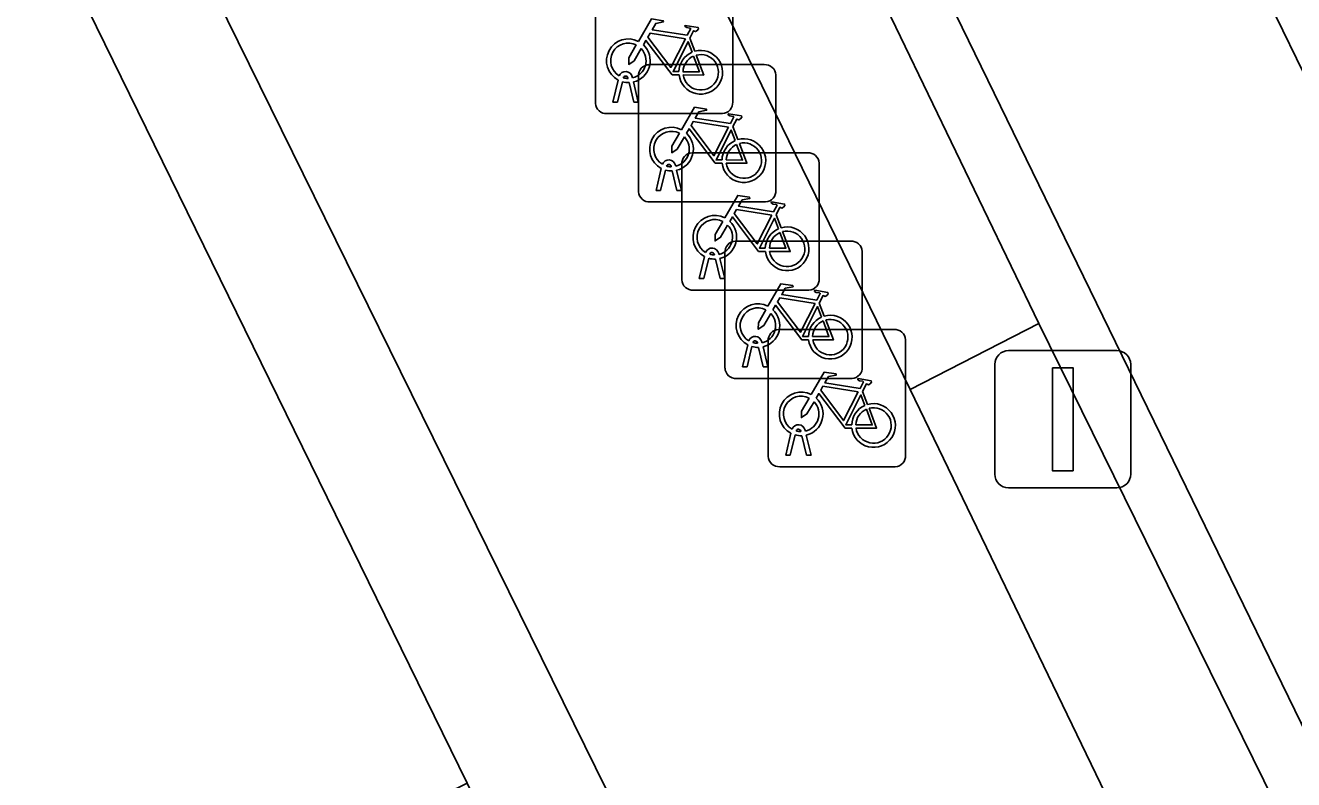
# Model space of a CAD drawing. Extents: x 160455 to 162082, y 388339 to 389736.
# Drawn here: x 160956.5 to 160965.73, y 388856.35 to 388861.85 of the extents above; entities that cross this region are included whole.
import ezdxf

# ---------------------------------------------------------------- set-up
doc = ezdxf.new("R2010")
doc.units = 0
for name, color, linetype in [('IMGEO_Fietsenrek', 7, 'Continuous'), ('IMGEO_Fietspad_gesloten', 7, 'Continuous'), ('IMGEO_Lichtmast', 7, 'Continuous'), ('IMGEO_Pand', 7, 'Continuous'), ('IMGEO_Verkeerseiland_open', 7, 'Continuous'), ('IMGEO_Voetpad_open', 7, 'Continuous')]:
    doc.layers.add(name, color=color, linetype=linetype)

msp = doc.modelspace()

# ---------------------------------------------------------------- linework, layer by layer
at = {"layer": 'IMGEO_Fietsenrek'}
for p, q in [((160960.6485, 388861.2779), (160960.6485, 388862.1188)), ((160960.6485, 388862.1188), (160960.6485, 388861.2779)), ((160961.6475, 388862.1281), (160961.6475, 388861.2872)), ((160961.6475, 388861.2872), (160961.6475, 388862.1281)), ((160961.3352, 388861.7522), (160961.3715, 388861.657)), ((160961.0369, 388861.5595), (160961.8778, 388861.5595)), ((160961.8778, 388861.5595), (160961.0369, 388861.5595)), ((160960.8859, 388861.4589), (160960.8849, 388861.4632)), ((160960.9166, 388861.4704), (160960.9184, 388861.4625)), ((160960.9625, 388860.6349), (160960.9625, 388861.4758)), ((160960.9625, 388861.4758), (160960.9625, 388860.6349)), ((160961.9615, 388861.4851), (160961.9615, 388860.6442)), ((160961.9615, 388860.6442), (160961.9615, 388861.4851)), ((160960.7755, 388861.2873), (160960.8138, 388861.4473)), ((160960.8442, 388861.4351), (160960.8089, 388861.2873)), ((160960.927, 388861.2873), (160960.8931, 388861.429)), ((160960.9254, 388861.4333), (160960.9604, 388861.2873)), ((160960.8089, 388861.2873), (160960.7755, 388861.2873)), ((160960.9604, 388861.2873), (160960.927, 388861.2873)), ((160961.5731, 388861.2035), (160960.7322, 388861.2035)), ((160960.7322, 388861.2035), (160961.5731, 388861.2035)), ((160961.6492, 388861.1092), (160961.6855, 388861.014)), ((160961.3519, 388860.9175), (160962.1928, 388860.9175)), ((160962.1928, 388860.9175), (160961.3519, 388860.9175)), ((160961.0895, 388860.6443), (160961.1278, 388860.8043)), ((160961.1999, 388860.8159), (160961.1989, 388860.8202)), ((160961.2306, 388860.8274), (160961.2324, 388860.8195)), ((160961.2775, 388859.9929), (160961.2775, 388860.8338)), ((160961.2775, 388860.8338), (160961.2775, 388859.9929)), ((160962.2765, 388860.8431), (160962.2765, 388860.0022)), ((160962.2765, 388860.0022), (160962.2765, 388860.8431)), ((160961.1582, 388860.7921), (160961.1229, 388860.6443)), ((160961.241, 388860.6443), (160961.2071, 388860.786)), ((160961.2394, 388860.7903), (160961.2744, 388860.6443)), ((160961.1229, 388860.6443), (160961.0895, 388860.6443)), ((160961.2744, 388860.6443), (160961.241, 388860.6443)), ((160961.8871, 388860.5605), (160961.0462, 388860.5605)), ((160961.0462, 388860.5605), (160961.8871, 388860.5605)), ((160961.9642, 388860.4672), (160962.0005, 388860.372)), ((160961.6659, 388860.2745), (160962.5068, 388860.2745)), ((160962.5068, 388860.2745), (160961.6659, 388860.2745)), ((160961.4045, 388860.0023), (160961.4428, 388860.1623)), ((160961.5149, 388860.1739), (160961.5139, 388860.1782)), ((160961.5456, 388860.1854), (160961.5474, 388860.1775)), ((160961.5915, 388859.3499), (160961.5915, 388860.1908)), ((160961.5915, 388860.1908), (160961.5915, 388859.3499)), ((160962.5905, 388860.2001), (160962.5905, 388859.3592)), ((160962.5905, 388859.3592), (160962.5905, 388860.2001)), ((160961.4732, 388860.1501), (160961.4379, 388860.0023)), ((160961.556, 388860.0023), (160961.5221, 388860.144)), ((160961.5544, 388860.1483), (160961.5894, 388860.0023)), ((160961.4379, 388860.0023), (160961.4045, 388860.0023)), ((160961.5894, 388860.0023), (160961.556, 388860.0023)), ((160962.2021, 388859.9185), (160961.3612, 388859.9185)), ((160961.3612, 388859.9185), (160962.2021, 388859.9185)), ((160962.2782, 388859.8242), (160962.3145, 388859.729)), ((160961.9809, 388859.6315), (160962.8218, 388859.6315)), ((160962.8218, 388859.6315), (160961.9809, 388859.6315)), ((160961.7185, 388859.3593), (160961.7568, 388859.5193)), ((160961.8289, 388859.5309), (160961.8279, 388859.5352)), ((160961.8596, 388859.5424), (160961.8614, 388859.5345)), ((160961.9065, 388858.7069), (160961.9065, 388859.5478)), ((160961.9065, 388859.5478), (160961.9065, 388858.7069)), ((160962.9055, 388859.5571), (160962.9055, 388858.7162)), ((160962.9055, 388858.7162), (160962.9055, 388859.5571)), ((160961.7872, 388859.5071), (160961.7519, 388859.3593)), ((160961.87, 388859.3593), (160961.8361, 388859.501)), ((160961.8684, 388859.5053), (160961.9034, 388859.3593)), ((160961.7519, 388859.3593), (160961.7185, 388859.3593)), ((160961.9034, 388859.3593), (160961.87, 388859.3593)), ((160962.5161, 388859.2755), (160961.6752, 388859.2755)), ((160961.6752, 388859.2755), (160962.5161, 388859.2755)), ((160962.5932, 388859.1812), (160962.6295, 388859.086)), ((160962.0335, 388858.7163), (160962.0718, 388858.8763)), ((160962.1022, 388858.8641), (160962.0669, 388858.7163)), ((160962.1439, 388858.8879), (160962.1429, 388858.8922)), ((160962.1746, 388858.8994), (160962.1764, 388858.8915)), ((160962.185, 388858.7163), (160962.1511, 388858.858)), ((160962.1834, 388858.8623), (160962.2184, 388858.7163)), ((160962.0669, 388858.7163), (160962.0335, 388858.7163)), ((160962.2184, 388858.7163), (160962.185, 388858.7163)), ((160962.8311, 388858.6325), (160961.9902, 388858.6325)), ((160961.9902, 388858.6325), (160962.8311, 388858.6325))]:
    msp.add_line(p, q, dxfattribs=at)
for points in [[(160960.9611, 388861.7292), (160961.0558, 388861.8927), (160961.142, 388861.8789), (160961.1437, 388861.8702), (160961.0876, 388861.8593), (160961.0614, 388861.814), (160961.3166, 388861.7732)], [(160961.3166, 388861.7732), (160961.3416, 388861.822), (160961.3365, 388861.826), (160961.3133, 388861.8297), (160961.3006, 388861.8372), (160961.2996, 388861.8403), (160961.3018, 388861.8449), (160961.3966, 388861.8298), (160961.3989, 388861.8195), (160961.3895, 388861.8071), (160961.3771, 388861.8007), (160961.3626, 388861.8069), (160961.3352, 388861.7522)], [(160961.2568, 388861.4845), (160961.2071, 388861.4846), (160961.0164, 388861.7363), (160960.9974, 388861.7035)], [(160961.3037, 388861.748), (160961.0469, 388861.789), (160961.0302, 388861.7602), (160961.1972, 388861.5399), (160961.3037, 388861.748)], [(160961.3517, 388861.65), (160961.3224, 388861.7268), (160961.213, 388861.5087), (160961.2557, 388861.5086)], [(160960.9818, 388861.6767), (160960.9302, 388861.5875), (160960.8903, 388861.5615), (160960.8915, 388861.609), (160960.946, 388861.7032)], [(160961.2857, 388861.5085), (160961.4056, 388861.5083), (160961.3624, 388861.6219)], [(160961.3822, 388861.6288), (160961.4372, 388861.4842), (160961.2871, 388861.4845)], [(160961.2751, 388861.0862), (160961.3698, 388861.2497), (160961.456, 388861.2359), (160961.4577, 388861.2272), (160961.4016, 388861.2163), (160961.3754, 388861.171), (160961.6306, 388861.1302)], [(160961.6306, 388861.1302), (160961.6556, 388861.179), (160961.6505, 388861.183), (160961.6273, 388861.1867), (160961.6146, 388861.1942), (160961.6136, 388861.1973), (160961.6158, 388861.2019), (160961.7106, 388861.1868), (160961.7129, 388861.1765), (160961.7035, 388861.1641), (160961.6911, 388861.1577), (160961.6766, 388861.1639), (160961.6492, 388861.1092)], [(160961.5708, 388860.8415), (160961.5211, 388860.8416), (160961.3304, 388861.0933), (160961.3114, 388861.0605)], [(160961.6177, 388861.105), (160961.3609, 388861.146), (160961.3442, 388861.1172), (160961.5112, 388860.8969), (160961.6177, 388861.105)], [(160961.6657, 388861.007), (160961.6364, 388861.0838), (160961.527, 388860.8657), (160961.5697, 388860.8656)], [(160961.2958, 388861.0337), (160961.2442, 388860.9445), (160961.2043, 388860.9185), (160961.2055, 388860.966), (160961.26, 388861.0602)], [(160961.5997, 388860.8655), (160961.7196, 388860.8653), (160961.6764, 388860.9789)], [(160961.6962, 388860.9858), (160961.7512, 388860.8412), (160961.6011, 388860.8415)], [(160961.5901, 388860.4442), (160961.6848, 388860.6077), (160961.771, 388860.5939), (160961.7727, 388860.5852), (160961.7166, 388860.5743), (160961.6904, 388860.529), (160961.9456, 388860.4882)], [(160961.9456, 388860.4882), (160961.9706, 388860.537), (160961.9655, 388860.541), (160961.9423, 388860.5447), (160961.9296, 388860.5522), (160961.9286, 388860.5553), (160961.9308, 388860.5599), (160962.0256, 388860.5448), (160962.0279, 388860.5345), (160962.0185, 388860.5221), (160962.0061, 388860.5157), (160961.9916, 388860.5219), (160961.9642, 388860.4672)], [(160961.8858, 388860.1995), (160961.8361, 388860.1996), (160961.6454, 388860.4513), (160961.6264, 388860.4185)], [(160961.9327, 388860.463), (160961.6759, 388860.504), (160961.6592, 388860.4752), (160961.8262, 388860.2549), (160961.9327, 388860.463)], [(160961.9807, 388860.365), (160961.9514, 388860.4418), (160961.842, 388860.2237), (160961.8847, 388860.2236)], [(160961.6108, 388860.3917), (160961.5592, 388860.3025), (160961.5193, 388860.2765), (160961.5205, 388860.324), (160961.575, 388860.4182)], [(160962.0112, 388860.3438), (160962.0662, 388860.1992), (160961.9161, 388860.1995)], [(160961.9147, 388860.2235), (160962.0346, 388860.2233), (160961.9914, 388860.3369)], [(160961.9041, 388859.8012), (160961.9988, 388859.9647), (160962.085, 388859.9509), (160962.0867, 388859.9422), (160962.0306, 388859.9313), (160962.0044, 388859.886), (160962.2596, 388859.8452)], [(160962.2596, 388859.8452), (160962.2846, 388859.894), (160962.2795, 388859.898), (160962.2563, 388859.9017), (160962.2436, 388859.9092), (160962.2426, 388859.9123), (160962.2448, 388859.9169), (160962.3396, 388859.9018), (160962.3419, 388859.8915), (160962.3325, 388859.8791), (160962.3201, 388859.8727), (160962.3056, 388859.8789), (160962.2782, 388859.8242)], [(160962.1998, 388859.5565), (160962.1501, 388859.5566), (160961.9594, 388859.8083), (160961.9404, 388859.7755)], [(160962.2467, 388859.82), (160961.9899, 388859.861), (160961.9732, 388859.8322), (160962.1402, 388859.6119), (160962.2467, 388859.82)], [(160962.2947, 388859.722), (160962.2654, 388859.7988), (160962.156, 388859.5807), (160962.1987, 388859.5806)], [(160961.9248, 388859.7487), (160961.8732, 388859.6595), (160961.8333, 388859.6335), (160961.8345, 388859.681), (160961.889, 388859.7752)], [(160962.3252, 388859.7008), (160962.3802, 388859.5562), (160962.2301, 388859.5565)], [(160962.2287, 388859.5805), (160962.3486, 388859.5803), (160962.3054, 388859.6939)], [(160962.2191, 388859.1582), (160962.3138, 388859.3217), (160962.4, 388859.3079), (160962.4017, 388859.2992), (160962.3456, 388859.2883), (160962.3194, 388859.243), (160962.5746, 388859.2022)], [(160962.5746, 388859.2022), (160962.5996, 388859.251), (160962.5945, 388859.255), (160962.5713, 388859.2587), (160962.5586, 388859.2662), (160962.5576, 388859.2693), (160962.5598, 388859.2739), (160962.6546, 388859.2588), (160962.6569, 388859.2485), (160962.6475, 388859.2361), (160962.6351, 388859.2297), (160962.6206, 388859.2359), (160962.5932, 388859.1812)], [(160962.5148, 388858.9135), (160962.4651, 388858.9136), (160962.2744, 388859.1653), (160962.2554, 388859.1325)], [(160962.5617, 388859.177), (160962.3049, 388859.218), (160962.2882, 388859.1892), (160962.4552, 388858.9689), (160962.5617, 388859.177)], [(160962.6097, 388859.079), (160962.5804, 388859.1558), (160962.471, 388858.9377), (160962.5137, 388858.9376)], [(160962.2398, 388859.1057), (160962.1882, 388859.0165), (160962.1483, 388858.9905), (160962.1495, 388859.038), (160962.204, 388859.1322)], [(160962.5437, 388858.9375), (160962.6636, 388858.9373), (160962.6204, 388859.0509)], [(160962.6402, 388859.0578), (160962.6952, 388858.9132), (160962.5451, 388858.9135)]]:
    msp.add_lwpolyline(points, dxfattribs=at)
for centre, radius, start, end in [((160960.8881, 388861.5879), 0.159, 62.67661, 242.13685), ((160960.8881, 388861.5879), 0.129, 63.31916, 238.90302), ((160960.8881, 388861.5879), 0.129, 283.60429, 43.43025), ((160960.8881, 388861.5879), 0.159, 283.5766, 46.60424), ((160961.4147, 388861.5039), 0.159, 113.3408, 178.32165), ((160961.4147, 388861.5039), 0.159, 187.0065, 105.77075), ((160961.4147, 388861.5039), 0.129, 188.67146, 104.58832), ((160961.0402, 388861.4816), 0.0779, 92.4484, 184.28452), ((160961.0402, 388861.4816), 0.0779, 92.4484, 184.28452), ((160961.4147, 388861.5039), 0.129, 113.92302, 177.95563), ((160961.8836, 388861.4818), 0.0779, 2.4484, 94.28452), ((160961.8836, 388861.4818), 0.0779, 2.4484, 94.28452), ((160960.8679, 388861.4593), 0.0499, 12.8025, 158.69338), ((160960.8679, 388861.4593), 0.0174, 12.8025, 163.45023), ((160960.8881, 388861.5879), 0.129, 253.41502, 269.02044), ((160960.8881, 388861.5879), 0.159, 253.99666, 271.78671), ((160960.7264, 388861.2812), 0.0779, 182.4484, 274.28452), ((160960.7264, 388861.2812), 0.0779, 182.4484, 274.28452), ((160961.5698, 388861.2814), 0.0779, 272.4484, 4.28452), ((160961.5698, 388861.2814), 0.0779, 272.4484, 4.28452), ((160961.2021, 388860.9449), 0.159, 62.67661, 242.13685), ((160961.2021, 388860.9449), 0.129, 63.31916, 238.90302), ((160961.2021, 388860.9449), 0.129, 283.60429, 43.43025), ((160961.2021, 388860.9449), 0.159, 283.5766, 46.60424), ((160961.7287, 388860.8609), 0.159, 113.3408, 178.32165), ((160961.7287, 388860.8609), 0.159, 187.0065, 105.77075), ((160961.7287, 388860.8609), 0.129, 188.67146, 104.58832), ((160961.3552, 388860.8396), 0.0779, 92.4484, 184.28452), ((160961.3552, 388860.8396), 0.0779, 92.4484, 184.28452), ((160961.7287, 388860.8609), 0.129, 113.92302, 177.95563), ((160962.1986, 388860.8398), 0.0779, 2.4484, 94.28452), ((160962.1986, 388860.8398), 0.0779, 2.4484, 94.28452), ((160961.1819, 388860.8163), 0.0499, 12.8025, 158.69338), ((160961.1819, 388860.8163), 0.0174, 12.8025, 163.45023), ((160961.2021, 388860.9449), 0.129, 253.41502, 269.02044), ((160961.2021, 388860.9449), 0.159, 253.99666, 271.78671), ((160961.0404, 388860.6382), 0.0779, 182.4484, 274.28452), ((160961.0404, 388860.6382), 0.0779, 182.4484, 274.28452), ((160961.8838, 388860.6384), 0.0779, 272.4484, 4.28452), ((160961.8838, 388860.6384), 0.0779, 272.4484, 4.28452), ((160961.5171, 388860.3029), 0.159, 62.67661, 242.13685), ((160961.5171, 388860.3029), 0.129, 63.31916, 238.90302), ((160961.5171, 388860.3029), 0.129, 283.60429, 43.43025), ((160961.5171, 388860.3029), 0.159, 283.5766, 46.60424), ((160962.0437, 388860.2189), 0.159, 113.3408, 178.32165), ((160962.0437, 388860.2189), 0.159, 187.0065, 105.77075), ((160962.0437, 388860.2189), 0.129, 188.67146, 104.58832), ((160961.6692, 388860.1966), 0.0779, 92.4484, 184.28452), ((160961.6692, 388860.1966), 0.0779, 92.4484, 184.28452), ((160962.0437, 388860.2189), 0.129, 113.92302, 177.95563), ((160962.5126, 388860.1968), 0.0779, 2.4484, 94.28452), ((160962.5126, 388860.1968), 0.0779, 2.4484, 94.28452), ((160961.4969, 388860.1743), 0.0499, 12.8025, 158.69338), ((160961.4969, 388860.1743), 0.0174, 12.8025, 163.45023), ((160961.5171, 388860.3029), 0.129, 253.41502, 269.02044), ((160961.5171, 388860.3029), 0.159, 253.99666, 271.78671), ((160961.3554, 388859.9962), 0.0779, 182.4484, 274.28452), ((160961.3554, 388859.9962), 0.0779, 182.4484, 274.28452), ((160962.1988, 388859.9964), 0.0779, 272.4484, 4.28452), ((160962.1988, 388859.9964), 0.0779, 272.4484, 4.28452), ((160961.8311, 388859.6599), 0.159, 62.67661, 242.13685), ((160961.8311, 388859.6599), 0.129, 63.31916, 238.90302), ((160961.8311, 388859.6599), 0.129, 283.60429, 43.43025), ((160961.8311, 388859.6599), 0.159, 283.5766, 46.60424), ((160962.3577, 388859.5759), 0.159, 113.3408, 178.32165), ((160962.3577, 388859.5759), 0.159, 187.0065, 105.77075), ((160962.3577, 388859.5759), 0.129, 188.67146, 104.58832), ((160961.9842, 388859.5536), 0.0779, 92.4484, 184.28452), ((160961.9842, 388859.5536), 0.0779, 92.4484, 184.28452), ((160962.3577, 388859.5759), 0.129, 113.92302, 177.95563), ((160962.8276, 388859.5538), 0.0779, 2.4484, 94.28452), ((160962.8276, 388859.5538), 0.0779, 2.4484, 94.28452), ((160961.8109, 388859.5313), 0.0499, 12.8025, 158.69338), ((160961.8109, 388859.5313), 0.0174, 12.8025, 163.45023), ((160961.8311, 388859.6599), 0.129, 253.41502, 269.02044), ((160961.8311, 388859.6599), 0.159, 253.99666, 271.78671), ((160961.6694, 388859.3532), 0.0779, 182.4484, 274.28452), ((160961.6694, 388859.3532), 0.0779, 182.4484, 274.28452), ((160962.5128, 388859.3534), 0.0779, 272.4484, 4.28452), ((160962.5128, 388859.3534), 0.0779, 272.4484, 4.28452), ((160962.1461, 388859.0169), 0.159, 62.67661, 242.13685), ((160962.1461, 388859.0169), 0.129, 63.31916, 238.90302), ((160962.1461, 388859.0169), 0.129, 283.60429, 43.43025), ((160962.1461, 388859.0169), 0.159, 283.5766, 46.60424), ((160962.6727, 388858.9329), 0.159, 113.3408, 178.32165), ((160962.6727, 388858.9329), 0.159, 187.0065, 105.77075), ((160962.6727, 388858.9329), 0.129, 113.92302, 177.95563), ((160962.6727, 388858.9329), 0.129, 188.67146, 104.58832), ((160962.1259, 388858.8883), 0.0499, 12.8025, 158.69338), ((160962.1461, 388859.0169), 0.159, 253.99666, 271.78671), ((160962.1259, 388858.8883), 0.0174, 12.8025, 163.45023), ((160962.1461, 388859.0169), 0.129, 253.41502, 269.02044), ((160961.9844, 388858.7102), 0.0779, 182.4484, 274.28452), ((160961.9844, 388858.7102), 0.0779, 182.4484, 274.28452), ((160962.8278, 388858.7104), 0.0779, 272.4484, 4.28452), ((160962.8278, 388858.7104), 0.0779, 272.4484, 4.28452)]:
    msp.add_arc(centre, radius, start, end, dxfattribs=at)
at = {"layer": 'IMGEO_Fietspad_gesloten'}
msp.add_lwpolyline([(160955.877, 388881.838), (160955.343, 388882.949), (160953.268, 388887.192), (160951.4, 388886.278), (160953.466, 388882.047), (160954.001, 388880.949), (160965.786, 388856.765), (160967.666, 388857.68)], close=True, dxfattribs=at)
at = {"layer": 'IMGEO_Lichtmast'}
for p, q in [((160963.6551, 388859.4775), (160964.4449, 388859.4775)), ((160964.4449, 388859.4775), (160963.6551, 388859.4775)), ((160963.5551, 388858.5785), (160963.5551, 388859.3775)), ((160963.5551, 388859.3775), (160963.5551, 388858.5785)), ((160964.5449, 388859.3775), (160964.5449, 388858.5785)), ((160964.5449, 388858.5785), (160964.5449, 388859.3775)), ((160964.4449, 388858.4785), (160963.6551, 388858.4785)), ((160963.6551, 388858.4785), (160964.4449, 388858.4785))]:
    msp.add_line(p, q, dxfattribs=at)
msp.add_lwpolyline([(160963.975, 388859.353), (160964.125, 388859.353), (160964.125, 388858.603), (160963.975, 388858.603), (160963.975, 388859.353)], dxfattribs=at)
for centre, start, end in [((160963.6551, 388859.3775), 90, 180), ((160963.6551, 388859.3775), 90, 180), ((160964.4449, 388859.3775), 0, 90), ((160964.4449, 388859.3775), 360, 90), ((160963.6551, 388858.5785), 180, 270), ((160963.6551, 388858.5785), 180, 270), ((160964.4449, 388858.5785), 270, 0), ((160964.4449, 388858.5785), 270, 0)]:
    msp.add_arc(centre, 0.1, start, end, dxfattribs=at)
at = {"layer": 'IMGEO_Pand'}
msp.add_lwpolyline([(160946.404, 388883.487), (160945.527, 388885.278), (160948.262, 388886.604), (160943.082, 388897.181), (160942.472, 388898.428), (160942.027, 388899.36), (160941.582, 388900.27), (160936.655, 388897.846), (160932.67, 388906.09), (160912.86, 388896.392), (160935.895, 388849.326), (160936.395, 388848.304), (160945.056, 388852.538), (160946.265, 388853.123), (160947.36, 388853.658), (160948.706, 388850.914), (160952.208, 388852.636), (160953.666, 388853.353), (160959.714, 388856.328)], close=True, dxfattribs=at)
at = {"layer": 'IMGEO_Verkeerseiland_open'}
msp.add_lwpolyline([(160956.449, 388883.217), (160956.551, 388883.567), (160955.343, 388882.949), (160955.877, 388881.838), (160967.666, 388857.68), (160970.682, 388859.148), (160969.497, 388861.591)], dxfattribs=at)
at = {"layer": 'IMGEO_Voetpad_open'}
for points in [[(160947.014, 388884.131), (160951.4, 388886.278), (160945.5, 388898.364), (160943.082, 388897.181), (160948.262, 388886.604), (160945.527, 388885.278), (160946.404, 388883.487), (160959.714, 388856.328), (160962.843, 388849.98), (160968.804, 388837.789), (160969.631, 388838.199)], [(160968.207, 388851.798), (160967.226, 388853.81), (160965.786, 388856.765), (160954.001, 388880.949), (160953.626, 388880.772), (160955.917, 388876.08), (160957.838, 388872.115), (160956.869, 388871.643), (160958.323, 388868.654), (160959.297, 388869.127), (160961.258, 388865.103), (160963.876, 388859.674), (160967.853, 388851.597), (160972.565, 388841.887), (160978.889, 388828.943), (160979.24, 388829.116)], [(160960.29, 388864.629), (160962.94, 388859.194), (160963.876, 388859.674), (160961.258, 388865.103)], [(160966.856, 388851.087), (160967.853, 388851.597), (160963.876, 388859.674), (160962.94, 388859.194)]]:
    msp.add_lwpolyline(points, close=True, dxfattribs=at)
msp.add_lwpolyline([(160978.413, 388827.493), (160971.593, 388841.435), (160966.856, 388851.087), (160962.94, 388859.194), (160960.29, 388864.629), (160958.323, 388868.654), (160956.869, 388871.643), (160954.941, 388875.6), (160952.64, 388880.307), (160952.119, 388881.376), (160953.466, 388882.047), (160951.4, 388886.278), (160947.014, 388884.131), (160969.631, 388838.199), (160972.262, 388839.513), (160994.015, 388795.086)], dxfattribs=at)

doc.saveas('drawing.dxf')
